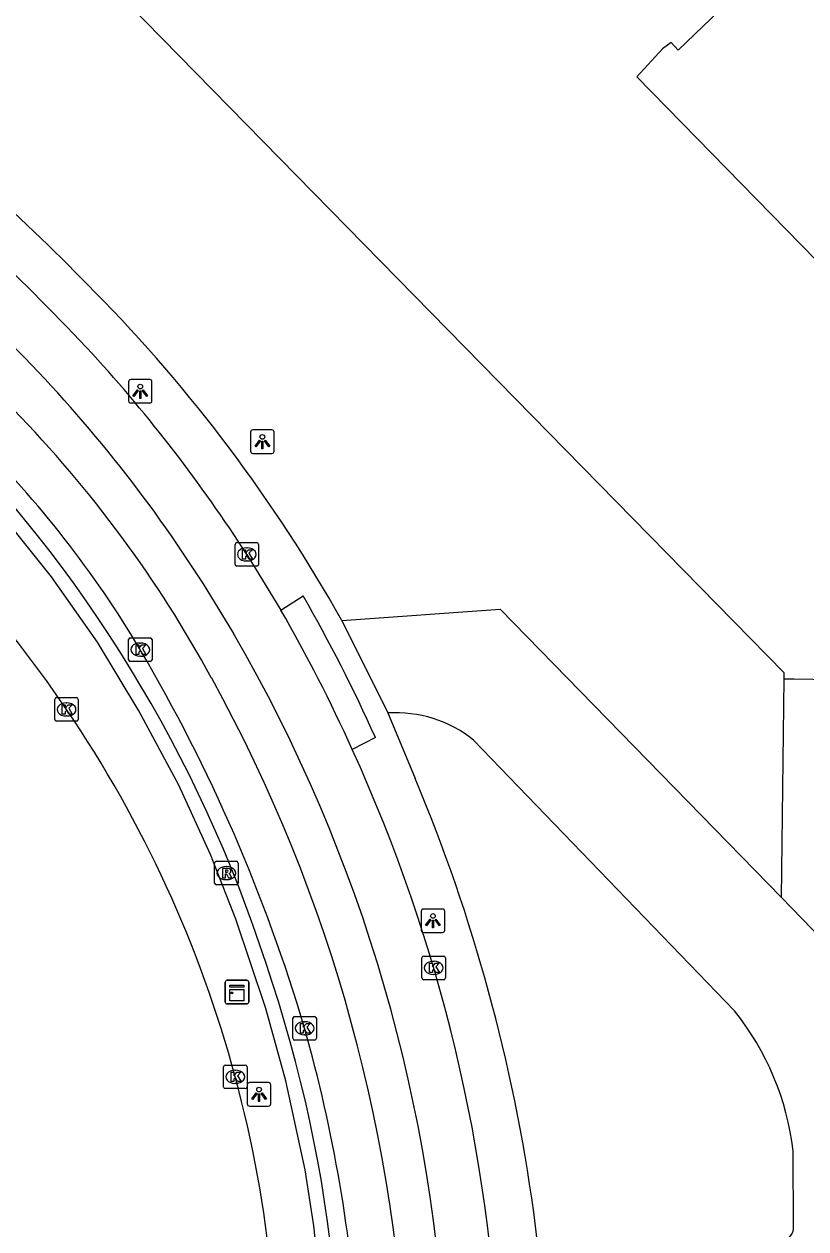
# Model space of a CAD drawing. Extents: x 159265 to 160143, y 383413 to 384319.
# Drawn here: x 159382.6 to 159415.8, y 383581.5 to 383632.7 of the extents above; entities that cross this region are included whole.
import ezdxf

# ---------------------------------------------------------------- set-up
doc = ezdxf.new("R2010")
doc.units = 0
for name, color, linetype in [('IMGEO_Erf', 7, 'Continuous'), ('IMGEO_Haag', 7, 'Continuous'), ('IMGEO_Kast', 7, 'Continuous'), ('IMGEO_Kolk', 7, 'Continuous'), ('IMGEO_Lichtpunt', 7, 'Continuous'), ('IMGEO_Pand', 7, 'Continuous'), ('IMGEO_Rijbaan_lokaal_gesloten', 7, 'Continuous'), ('IMGEO_Rijbaan_lokaal_open', 7, 'Continuous'), ('IMGEO_Rijbaan_regionaal_gesloten', 7, 'Continuous'), ('IMGEO_Rioolput', 7, 'Continuous'), ('IMGEO_Voetpad_open', 7, 'Continuous')]:
    doc.layers.add(name, color=color, linetype=linetype)

msp = doc.modelspace()

# ---------------------------------------------------------------- linework, layer by layer
at = {"layer": 'IMGEO_Erf'}
msp.add_lwpolyline([(159414.793, 383595.541), (159414.911, 383604.832)], dxfattribs=at)
at = {"layer": 'IMGEO_Haag'}
msp.add_lwpolyline([(159382.286, 383530.393), (159384.72, 383536.763), (159386.178, 383540.124), (159390.488, 383549.36), (159391.569, 383551.855), (159392.907, 383555.599), (159394.041, 383559.905), (159394.683, 383563.529), (159395.04, 383566.391), (159395.348, 383569.631), (159395.47, 383572.576), (159395.438, 383575.833), (159395.299, 383578.167), (159394.925, 383581.585), (159394.552, 383583.962), (159393.74, 383587.741), (159392.884, 383590.819), (159391.611, 383594.614), (159390.534, 383597.371), (159389.182, 383600.315), (159387.493, 383603.475), (159385.725, 383606.389), (159383.782, 383609.173), (159380.979, 383612.641)], dxfattribs=at)
at = {"layer": 'IMGEO_Kast'}
for p, q in [((159391.235, 383592.02), (159392.076, 383592.02)), ((159392.076, 383592.02), (159391.235, 383592.02)), ((159391.16, 383591.095), (159391.16, 383591.936)), ((159391.16, 383591.936), (159391.16, 383591.095)), ((159392.16, 383591.945), (159392.16, 383591.104)), ((159392.16, 383591.104), (159392.16, 383591.945)), ((159392.085, 383591.02), (159391.244, 383591.02)), ((159391.244, 383591.02), (159392.085, 383591.02))]:
    msp.add_line(p, q, dxfattribs=at)
for points in [[(159391.355, 383591.81), (159391.955, 383591.81), (159391.955, 383591.725), (159391.355, 383591.725), (159391.355, 383591.81)], [(159391.355, 383591.635), (159391.955, 383591.635), (159391.955, 383591.146), (159391.355, 383591.146), (159391.355, 383591.635)]]:
    msp.add_lwpolyline(points, dxfattribs=at)
msp.add_circle((159391.439, 383591.484), 0.0377, dxfattribs=at)
for centre, start, end in [((159391.238, 383591.942), 92.4484, 184.2845), ((159391.238, 383591.942), 92.4484, 184.2845), ((159392.082, 383591.942), 2.4484, 94.2845), ((159392.082, 383591.942), 2.4484, 94.2845), ((159391.238, 383591.098), 182.4484, 274.2845), ((159391.238, 383591.098), 182.4484, 274.2845), ((159392.082, 383591.098), 272.4484, 4.2845), ((159392.082, 383591.098), 272.4484, 4.2845)]:
    msp.add_arc(centre, 0.0779, start, end, dxfattribs=at)
at = {"layer": 'IMGEO_Kolk'}
for p, q in [((159391.575, 383609.698), (159391.575, 383610.55)), ((159391.65, 383610.624), (159392.502, 383610.624)), ((159392.576, 383610.55), (159392.576, 383609.698)), ((159392.063, 383610.404), (159392.088, 383610.404)), ((159392.502, 383609.624), (159391.65, 383609.624)), ((159392.086, 383609.844), (159392.061, 383609.844)), ((159387.047, 383605.648), (159387.047, 383606.5)), ((159387.122, 383606.574), (159387.974, 383606.574)), ((159387.535, 383606.354), (159387.56, 383606.354)), ((159388.048, 383606.5), (159388.048, 383605.648)), ((159387.974, 383605.574), (159387.122, 383605.574)), ((159387.558, 383605.794), (159387.533, 383605.794)), ((159383.915, 383603.109), (159383.915, 383603.961)), ((159383.99, 383604.035), (159384.842, 383604.035)), ((159384.403, 383603.815), (159384.428, 383603.815)), ((159384.916, 383603.961), (159384.916, 383603.109)), ((159384.842, 383603.035), (159383.99, 383603.035)), ((159384.426, 383603.255), (159384.401, 383603.255)), ((159399.593, 383593.046), (159400.445, 383593.046)), ((159399.518, 383592.12), (159399.518, 383592.972)), ((159400.006, 383592.826), (159400.031, 383592.826)), ((159400.519, 383592.972), (159400.519, 383592.12)), ((159400.445, 383592.046), (159399.593, 383592.046)), ((159400.029, 383592.266), (159400.004, 383592.266)), ((159394.107, 383590.479), (159394.959, 383590.479)), ((159394.032, 383589.553), (159394.032, 383590.405)), ((159394.52, 383590.259), (159394.545, 383590.259)), ((159395.033, 383590.405), (159395.033, 383589.553)), ((159394.959, 383589.479), (159394.107, 383589.479)), ((159394.543, 383589.699), (159394.518, 383589.699)), ((159391.085, 383587.488), (159391.085, 383588.34)), ((159391.16, 383588.414), (159392.012, 383588.414)), ((159391.573, 383588.194), (159391.598, 383588.194)), ((159392.086, 383588.34), (159392.086, 383587.488)), ((159392.012, 383587.414), (159391.16, 383587.414)), ((159391.596, 383587.634), (159391.571, 383587.634))]:
    msp.add_line(p, q, dxfattribs=at)
for points in [[(159391.575, 383609.698), (159391.575, 383610.55)], [(159391.65, 383610.624), (159392.502, 383610.624)], [(159392.576, 383610.55), (159392.576, 383609.698)], [(159391.896, 383610.324), (159392.019, 383610.324), (159392.019, 383610.173), (159392.149, 383610.324), (159392.313, 383610.324), (159392.167, 383610.173), (159392.32, 383609.924), (159392.168, 383609.924), (159392.083, 383610.088), (159392.019, 383610.021), (159392.019, 383609.924), (159391.896, 383609.924), (159391.896, 383610.324)], [(159392.502, 383609.624), (159391.65, 383609.624)], [(159387.047, 383605.648), (159387.047, 383606.5)], [(159387.122, 383606.574), (159387.974, 383606.574)], [(159388.048, 383606.5), (159388.048, 383605.648)], [(159387.368, 383606.274), (159387.491, 383606.274), (159387.491, 383606.123), (159387.621, 383606.274), (159387.785, 383606.274), (159387.639, 383606.123), (159387.792, 383605.874), (159387.64, 383605.874), (159387.555, 383606.038), (159387.491, 383605.971), (159387.491, 383605.874), (159387.368, 383605.874), (159387.368, 383606.274)], [(159387.974, 383605.574), (159387.122, 383605.574)], [(159383.915, 383603.109), (159383.915, 383603.961)], [(159383.99, 383604.035), (159384.842, 383604.035)], [(159384.916, 383603.961), (159384.916, 383603.109)], [(159384.236, 383603.735), (159384.359, 383603.735), (159384.359, 383603.584), (159384.489, 383603.735), (159384.653, 383603.735), (159384.507, 383603.584), (159384.66, 383603.335), (159384.508, 383603.335), (159384.423, 383603.499), (159384.359, 383603.432), (159384.359, 383603.335), (159384.236, 383603.335), (159384.236, 383603.735)], [(159384.842, 383603.035), (159383.99, 383603.035)], [(159399.593, 383593.046), (159400.445, 383593.046)], [(159399.518, 383592.12), (159399.518, 383592.972)], [(159399.839, 383592.746), (159399.962, 383592.746), (159399.962, 383592.595), (159400.092, 383592.746), (159400.256, 383592.746), (159400.11, 383592.595), (159400.263, 383592.346), (159400.111, 383592.346), (159400.026, 383592.51), (159399.962, 383592.443), (159399.962, 383592.346), (159399.839, 383592.346), (159399.839, 383592.746)], [(159400.519, 383592.972), (159400.519, 383592.12)], [(159400.445, 383592.046), (159399.593, 383592.046)], [(159394.107, 383590.479), (159394.959, 383590.479)], [(159394.032, 383589.553), (159394.032, 383590.405)], [(159394.353, 383590.179), (159394.476, 383590.179), (159394.476, 383590.028), (159394.606, 383590.179), (159394.77, 383590.179), (159394.624, 383590.028), (159394.777, 383589.779), (159394.625, 383589.779), (159394.54, 383589.943), (159394.476, 383589.876), (159394.476, 383589.779), (159394.353, 383589.779), (159394.353, 383590.179)], [(159395.033, 383590.405), (159395.033, 383589.553)], [(159394.959, 383589.479), (159394.107, 383589.479)], [(159391.085, 383587.488), (159391.085, 383588.34)], [(159391.16, 383588.414), (159392.012, 383588.414)], [(159391.406, 383588.114), (159391.529, 383588.114), (159391.529, 383587.963), (159391.659, 383588.114), (159391.823, 383588.114), (159391.677, 383587.963), (159391.83, 383587.714), (159391.678, 383587.714), (159391.593, 383587.878), (159391.529, 383587.811), (159391.529, 383587.714), (159391.406, 383587.714), (159391.406, 383588.114)], [(159392.086, 383588.34), (159392.086, 383587.488)], [(159392.012, 383587.414), (159391.16, 383587.414)]]:
    msp.add_lwpolyline(points, dxfattribs=at)
for centre, start, end in [((159391.652, 383610.548), 91.552, 178.448), ((159391.652, 383610.548), 91.552, 178.448), ((159392.5, 383610.548), 1.552, 88.448), ((159392.5, 383610.548), 1.552, 88.448), ((159391.652, 383609.7), 181.552, 268.448), ((159391.652, 383609.7), 181.552, 268.448), ((159392.5, 383609.7), 271.552, 358.448), ((159392.5, 383609.7), 271.552, 358.448), ((159387.124, 383606.498), 91.552, 178.448), ((159387.124, 383606.498), 91.552, 178.448), ((159387.972, 383606.498), 1.552, 88.448), ((159387.972, 383606.498), 1.552, 88.448), ((159387.124, 383605.65), 181.552, 268.448), ((159387.124, 383605.65), 181.552, 268.448), ((159387.972, 383605.65), 271.552, 358.448), ((159387.972, 383605.65), 271.552, 358.448), ((159383.992, 383603.959), 91.552, 178.448), ((159383.992, 383603.959), 91.552, 178.448), ((159384.84, 383603.959), 1.552, 88.448), ((159384.84, 383603.959), 1.552, 88.448), ((159383.992, 383603.111), 181.552, 268.448), ((159383.992, 383603.111), 181.552, 268.448), ((159384.84, 383603.111), 271.552, 358.448), ((159384.84, 383603.111), 271.552, 358.448), ((159399.595, 383592.97), 91.552, 178.448), ((159399.595, 383592.97), 91.552, 178.448), ((159400.443, 383592.97), 1.552, 88.448), ((159400.443, 383592.97), 1.552, 88.448), ((159399.595, 383592.122), 181.552, 268.448), ((159399.595, 383592.122), 181.552, 268.448), ((159400.443, 383592.122), 271.552, 358.448), ((159400.443, 383592.122), 271.552, 358.448), ((159394.109, 383590.403), 91.552, 178.448), ((159394.109, 383590.403), 91.552, 178.448), ((159394.957, 383590.403), 1.552, 88.448), ((159394.957, 383590.403), 1.552, 88.448), ((159394.109, 383589.555), 181.552, 268.448), ((159394.109, 383589.555), 181.552, 268.448), ((159394.957, 383589.555), 271.552, 358.448), ((159394.957, 383589.555), 271.552, 358.448), ((159391.162, 383588.338), 91.552, 178.448), ((159391.162, 383588.338), 91.552, 178.448), ((159392.01, 383588.338), 1.552, 88.448), ((159392.01, 383588.338), 1.552, 88.448), ((159391.162, 383587.49), 181.552, 268.448), ((159391.162, 383587.49), 181.552, 268.448), ((159392.01, 383587.49), 271.552, 358.448), ((159392.01, 383587.49), 271.552, 358.448)]:
    msp.add_arc(centre, 0.0765, start, end, dxfattribs=at)
for centre, major_axis, ratio, start_param, end_param in [((159392.062, 383610.124), (-0.387, 0.002), 0.722429, 4.712389, 7.853982), ((159392.087, 383610.124), (-0.39, 0.002), 0.717154, 1.570796, 4.712389), ((159387.534, 383606.074), (-0.387, 0.002), 0.722429, 4.712389, 7.853982), ((159387.559, 383606.074), (-0.39, 0.002), 0.717154, 1.570796, 4.712389), ((159384.402, 383603.535), (-0.387, 0.002), 0.722429, 4.712389, 7.853982), ((159384.427, 383603.535), (-0.39, 0.002), 0.717154, 1.570796, 4.712389), ((159400.005, 383592.546), (-0.387, 0.002), 0.722429, 4.712389, 7.853982), ((159400.03, 383592.546), (-0.39, 0.002), 0.717154, 1.570796, 4.712389), ((159394.519, 383589.979), (-0.387, 0.002), 0.722429, 4.712389, 7.853982), ((159394.544, 383589.979), (-0.39, 0.002), 0.717154, 1.570796, 4.712389), ((159391.572, 383587.914), (-0.387, 0.002), 0.722429, 4.712389, 7.853982), ((159391.597, 383587.914), (-0.39, 0.002), 0.717154, 1.570796, 4.712389)]:
    msp.add_ellipse(centre, major_axis=major_axis, ratio=ratio, start_param=start_param, end_param=end_param, dxfattribs=at)
at = {"layer": 'IMGEO_Lichtpunt'}
for p, q in [((159387.05, 383617.46), (159387.05, 383616.653)), ((159387.05, 383617.46), (159387.05, 383616.653)), ((159387.952, 383617.555), (159387.144, 383617.555)), ((159387.952, 383617.555), (159387.144, 383617.555)), ((159388.046, 383616.653), (159388.046, 383617.46)), ((159388.046, 383616.653), (159388.046, 383617.46)), ((159387.144, 383616.559), (159387.952, 383616.559)), ((159387.144, 383616.559), (159387.952, 383616.559)), ((159392.238, 383615.319), (159392.238, 383614.512)), ((159392.238, 383615.319), (159392.238, 383614.512)), ((159393.14, 383615.414), (159392.332, 383615.414)), ((159393.14, 383615.414), (159392.332, 383615.414)), ((159393.234, 383614.512), (159393.234, 383615.319)), ((159393.234, 383614.512), (159393.234, 383615.319)), ((159392.332, 383614.418), (159393.14, 383614.418)), ((159392.332, 383614.418), (159393.14, 383614.418)), ((159399.489, 383594.955), (159399.489, 383594.148)), ((159399.489, 383594.955), (159399.489, 383594.148)), ((159400.391, 383595.05), (159399.583, 383595.05)), ((159400.391, 383595.05), (159399.583, 383595.05)), ((159400.485, 383594.148), (159400.485, 383594.955)), ((159400.485, 383594.148), (159400.485, 383594.955)), ((159399.583, 383594.054), (159400.391, 383594.054)), ((159399.583, 383594.054), (159400.391, 383594.054)), ((159392.098, 383587.574), (159392.098, 383586.767)), ((159392.098, 383587.574), (159392.098, 383586.767)), ((159393, 383587.669), (159392.192, 383587.669)), ((159393, 383587.669), (159392.192, 383587.669)), ((159393.094, 383586.767), (159393.094, 383587.574)), ((159393.094, 383586.767), (159393.094, 383587.574)), ((159392.192, 383586.673), (159393, 383586.673)), ((159392.192, 383586.673), (159393, 383586.673))]:
    msp.add_line(p, q, dxfattribs=at)
for points in [[(159387.424, 383617.124), (159387.463, 383617.096), (159387.275, 383616.834), (159387.237, 383616.861), (159387.424, 383617.124)], [(159387.636, 383617.096), (159387.674, 383617.123), (159387.861, 383616.861), (159387.822, 383616.833), (159387.636, 383617.096)], [(159387.526, 383617.076), (159387.573, 383617.076), (159387.573, 383616.754), (159387.526, 383616.754), (159387.526, 383617.076)], [(159392.612, 383614.983), (159392.651, 383614.955), (159392.463, 383614.693), (159392.425, 383614.72), (159392.612, 383614.983)], [(159392.714, 383614.935), (159392.761, 383614.935), (159392.761, 383614.613), (159392.714, 383614.613), (159392.714, 383614.935)], [(159392.824, 383614.955), (159392.862, 383614.982), (159393.049, 383614.72), (159393.01, 383614.692), (159392.824, 383614.955)], [(159399.863, 383594.619), (159399.902, 383594.591), (159399.714, 383594.329), (159399.676, 383594.356), (159399.863, 383594.619)], [(159399.965, 383594.571), (159400.012, 383594.571), (159400.012, 383594.249), (159399.965, 383594.249), (159399.965, 383594.571)], [(159400.075, 383594.591), (159400.113, 383594.618), (159400.3, 383594.356), (159400.261, 383594.328), (159400.075, 383594.591)], [(159392.472, 383587.238), (159392.511, 383587.21), (159392.323, 383586.948), (159392.285, 383586.975), (159392.472, 383587.238)], [(159392.574, 383587.19), (159392.621, 383587.19), (159392.621, 383586.868), (159392.574, 383586.868), (159392.574, 383587.19)], [(159392.684, 383587.21), (159392.722, 383587.237), (159392.909, 383586.975), (159392.87, 383586.947), (159392.684, 383587.21)]]:
    msp.add_lwpolyline(points, dxfattribs=at)
for centre in [(159387.549, 383617.258), (159392.737, 383615.117), (159399.988, 383594.753), (159392.597, 383587.372)]:
    msp.add_circle(centre, 0.0994, dxfattribs=at)
for centre, start, end in [((159387.144, 383617.46), 90, 180), ((159387.144, 383617.46), 90, 180), ((159387.952, 383617.46), 0, 90), ((159387.952, 383617.46), 0, 90), ((159387.144, 383616.653), 180, 270), ((159387.144, 383616.653), 180, 270), ((159387.952, 383616.653), 270, 0), ((159387.952, 383616.653), 270, 360), ((159392.332, 383615.319), 90, 180), ((159392.332, 383615.319), 90, 180), ((159393.14, 383615.319), 0, 90), ((159393.14, 383615.319), 0, 90), ((159392.332, 383614.512), 180, 270), ((159392.332, 383614.512), 180, 270), ((159393.14, 383614.512), 270, 0), ((159393.14, 383614.512), 270, 360), ((159399.583, 383594.955), 90, 180), ((159399.583, 383594.955), 90, 180), ((159400.391, 383594.955), 0, 90), ((159400.391, 383594.955), 0, 90), ((159399.583, 383594.148), 180, 270), ((159399.583, 383594.148), 180, 270), ((159400.391, 383594.148), 270, 0), ((159400.391, 383594.148), 270, 360), ((159392.192, 383587.574), 90, 180), ((159392.192, 383587.574), 90, 180), ((159393, 383587.574), 0, 90), ((159393, 383587.574), 0, 90), ((159392.192, 383586.767), 180, 270), ((159392.192, 383586.767), 180, 270), ((159393, 383586.767), 270, 0), ((159393, 383586.767), 270, 360)]:
    msp.add_arc(centre, 0.0946, start, end, dxfattribs=at)
at = {"layer": 'IMGEO_Pand'}
for points in [[(159414.911, 383604.832), (159414.914, 383605.09), (159377.744, 383643.002), (159378.177, 383643.413)], [(159404.316, 383637.887), (159407.477, 383640.879), (159413.546, 383634.593), (159410.413, 383631.559), (159410.114, 383631.88), (159409.746, 383631.607), (159408.649, 383630.423), (159416.276, 383622.627), (159441.357, 383622.405), (159441.273, 383618.378), (159441.586, 383618.355)], [(159414.911, 383604.832), (159415.318, 383604.827), (159416.932, 383604.808), (159416.904, 383600.8), (159423.521, 383594.064), (159427.472, 383594.058), (159427.447, 383592.397), (159427.441, 383591.978)]]:
    msp.add_lwpolyline(points, dxfattribs=at)
at = {"layer": 'IMGEO_Rijbaan_lokaal_gesloten'}
for points in [[(159392.076, 383610.124), (159393.523, 383607.757)], [(159391.518, 383606.758), (159390.231, 383608.871)]]:
    msp.add_lwpolyline(points, dxfattribs=at)
for centre, radius, start, end in [((159312.517, 383550.337), 99.978, 43.0959, 50.38092), ((159339.651, 383576.696), 59.946, 32.46113, 44.96404), ((159337.601, 383575), 64.817, 32.81282, 42.32567), ((159335.643, 383574.401), 66.803, 24.2459, 29.95483), ((159333.138, 383572.97), 67.452, 2.30408, 30.06051), ((159333.104, 383572.872), 69.747, 2.32638, 24.53469)]:
    msp.add_arc(centre, radius, start, end, dxfattribs=at)
at = {"layer": 'IMGEO_Rijbaan_lokaal_open'}
for points in [[(159396.115, 383607.307), (159402.842, 383607.797), (159414.793, 383595.541)], [(159396.115, 383607.307), (159398.074, 383603.385)], [(159412.799, 383590.722), (159401.713, 383602.231)], [(159421.85, 383584.543), (159420.838, 383584.554), (159420.874, 383589.259), (159414.793, 383595.541)], [(159415.309, 383581.452), (159415.3, 383584.773)]]:
    msp.add_lwpolyline(points, dxfattribs=at)
for centre, radius, start, end in [((159344.923, 383579.999), 51.989, 28.5676, 44.2583), ((159331.725, 383572.473), 67.181, 1.83076, 28.82211), ((159398.388, 383598.06), 5.334, 51.4383, 93.372), ((159403.562, 383583.339), 11.825, 6.9675, 38.6369), ((159414.739, 383581.519), 0.574, 313.488, 353.2506)]:
    msp.add_arc(centre, radius, start, end, dxfattribs=at)
at = {"layer": 'IMGEO_Rijbaan_regionaal_gesloten'}
for centre, radius, start, end in [((159341.218, 383574.226), 52.202, 34.1558, 68.883), ((159341.577, 383574.417), 51.798, 356.0013, 34.2045)]:
    msp.add_arc(centre, radius, start, end, dxfattribs=at)
at = {"layer": 'IMGEO_Rioolput'}
for p, q in [((159390.707, 383596.151), (159390.707, 383597.003)), ((159390.782, 383597.077), (159391.634, 383597.077)), ((159391.195, 383596.857), (159391.22, 383596.857)), ((159391.708, 383597.003), (159391.708, 383596.151)), ((159391.218, 383596.297), (159391.193, 383596.297)), ((159391.634, 383596.077), (159390.782, 383596.077))]:
    msp.add_line(p, q, dxfattribs=at)
for points in [[(159390.707, 383596.151), (159390.707, 383597.003)], [(159390.782, 383597.077), (159391.634, 383597.077)], [(159391.296, 383596.775), (159391.044, 383596.777), (159391.044, 383596.377)], [(159391.222, 383596.696), (159391.168, 383596.696), (159391.168, 383596.615)], [(159391.708, 383597.003), (159391.708, 383596.151)], [(159391.044, 383596.377), (159391.168, 383596.377), (159391.168, 383596.539), (159391.179, 383596.539)], [(159391.168, 383596.615), (159391.22, 383596.615)], [(159391.226, 383596.51), (159391.297, 383596.377), (159391.437, 383596.377), (159391.372, 383596.503)], [(159391.634, 383596.077), (159390.782, 383596.077)]]:
    msp.add_lwpolyline(points, dxfattribs=at)
for centre, radius, start, end in [((159390.784, 383597.001), 0.0765, 91.552, 178.448), ((159390.784, 383597.001), 0.0765, 91.552, 178.448), ((159391.204, 383596.804), 0.19, 274.7715, 282.9687), ((159391.228, 383596.6), 0.0964, 77.0061, 93.1865), ((159391.242, 383596.657), 0.0378, 276.6634, 79.6772), ((159391.295, 383596.665), 0.109, 350.3612, 89.416), ((159391.293, 383596.665), 0.112, 277.5842, 350.9817), ((159391.632, 383597.001), 0.0765, 1.552, 88.448), ((159391.632, 383597.001), 0.0765, 1.552, 88.448), ((159390.784, 383596.153), 0.0765, 181.552, 268.448), ((159390.784, 383596.153), 0.0765, 181.552, 268.448), ((159391.178, 383596.486), 0.0533, 26.0293, 88.6989), ((159391.277, 383596.45), 0.108, 29.5134, 73.7905), ((159391.632, 383596.153), 0.0765, 271.552, 358.448), ((159391.632, 383596.153), 0.0765, 271.552, 358.448)]:
    msp.add_arc(centre, radius, start, end, dxfattribs=at)
for centre, major_axis, ratio, start_param, end_param in [((159391.194, 383596.577), (-0.387, 0.002), 0.722429, 4.712389, 7.853982), ((159391.219, 383596.577), (-0.39, 0.002), 0.717154, 1.570796, 4.712389)]:
    msp.add_ellipse(centre, major_axis=major_axis, ratio=ratio, start_param=start_param, end_param=end_param, dxfattribs=at)
at = {"layer": 'IMGEO_Voetpad_open'}
for points in [[(159393.523, 383607.757), (159394.468, 383608.36)], [(159398.074, 383603.385), (159399.229, 383600.593)], [(159397.541, 383602.339), (159396.554, 383601.834)]]:
    msp.add_lwpolyline(points, dxfattribs=at)
for centre, radius, start, end in [((159303.001, 383540.428), 115.599, 44.3783, 50.79555), ((159338.665, 383575.088), 65.868, 29.2844, 44.52624), ((159337.484, 383574.858), 58.221, 17.87473, 45.09562), ((159348.879, 383583.129), 44.964, 30.6836, 45.2758), ((159336.636, 383575.049), 66.74, 24.13599, 29.94176), ((159325.527, 383569.594), 71.954, 16.45722, 30.46309), ((159331.796, 383572.253), 73.146, 7.7914, 22.79566), ((159336.82, 383573.568), 59.258, 352.0187, 18.86453), ((159333.841, 383572.765), 63.085, 3.53311, 15.83468), ((159338.689, 383573.524), 66.146, 350.78683, 7.50946)]:
    msp.add_arc(centre, radius, start, end, dxfattribs=at)

doc.saveas('drawing.dxf')
